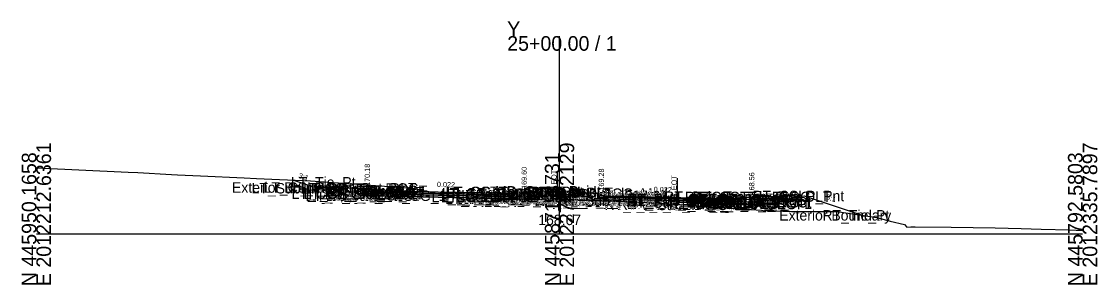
# Model space of a CAD drawing. Extents: x -26 to 3203, y -10 to 9532.
# Drawn here: x 997.2 to 1202.8, y 8990.3 to 9040.6 of the extents above; entities that cross this region are included whole.
import ezdxf

# ---------------------------------------------------------------- set-up
doc = ezdxf.new("R2010")
doc.units = 0
for name, color, linetype in [('Default', 7, 'Continuous'), ('Exist CMT Pavement', 7, 'Continuous'), ('Exist Cross Section Cell', 7, 'Continuous'), ('Exist XS Center Line Elevation Label', 7, 'Continuous'), ('Exist XS Ground Line', 7, 'Continuous'), ('Prop CMT Conc Surface', 7, 'Continuous'), ('Prop CMT Concrete Structures', 7, 'Continuous'), ('Prop CMT Pvmt Course 1', 7, 'Continuous'), ('Prop CMT Pvmt Course 1 CG', 7, 'Continuous'), ('Prop CMT Pvmt Course 2', 7, 'Continuous'), ('Prop CMT Pvmt Course 2 Wedge', 7, 'Continuous'), ('Prop CMT Pvmt Course 3', 7, 'Continuous'), ('Prop CMT Pvmt Course 3 Wedge', 7, 'Continuous'), ('Prop CMT Pvmt Surface', 7, 'Continuous'), ('Prop CMT Slope Grass', 7, 'Continuous'), ('Prop CMT Subgrade Earthwork', 7, 'Continuous'), ('Prop XS Hydro Elevations', 7, 'Continuous'), ('Prop XS Label Text', 7, 'Continuous'), ('Prop XS SE Text', 7, 'Continuous'), ('Prop XS Side Slope Text', 7, 'Continuous'), ('Scratch_Level_0', 7, 'Continuous')]:
    doc.layers.add(name, color=color, linetype=linetype)

msp = doc.modelspace()

# ---------------------------------------------------------------- linework, layer by layer
at = {"layer": 'Exist CMT Pavement'}
msp.add_lwpolyline([(1099.56, 9006.68), (1100, 9006.67), (1100.88, 9006.63), (1101.69, 9006.6), (1104.87, 9006.5), (1106.53, 9006.44), (1108.02, 9006.37), (1108.63, 9006.34), (1110.75, 9006.27), (1111.1, 9006.25), (1111.59, 9006.23), (1112.64, 9006.18), (1114.38, 9006.1), (1115.4, 9006.05), (1116.7, 9005.98), (1117.56, 9005.94), (1118.95, 9005.87), (1120.78, 9005.76), (1122.51, 9005.65), (1122.51, 9005.65)], dxfattribs=at)
at = {"layer": 'Exist Cross Section Cell'}
for p, q in [((1100, 9000), (1100, 9037.84)), ((1000, 9000), (1100, 9000)), ((1100, 9000), (1200, 9000))]:
    msp.add_line(p, q, dxfattribs=at)
at = {"layer": 'Exist XS Ground Line'}
msp.add_lwpolyline([(1000, 9012.61), (1017.57, 9011.81), (1019.38, 9011.72), (1025.82, 9011.36), (1026.97, 9011.3), (1031.38, 9011.1), (1039.73, 9010.72), (1042.06, 9010.62), (1052.42, 9010.12), (1055, 9009.95), (1058.58, 9009.7), (1071.89, 9008.72), (1072.86, 9008.58), (1075.93, 9007.91), (1084.02, 9006.13), (1091.48, 9006.64), (1092.09, 9006.65), (1098.39, 9006.72), (1099.56, 9006.68), (1100, 9006.67), (1100.88, 9006.63), (1101.69, 9006.6), (1104.87, 9006.5), (1106.53, 9006.44), (1108.02, 9006.37), (1108.63, 9006.34), (1110.75, 9006.27), (1111.1, 9006.25), (1111.59, 9006.23), (1112.64, 9006.18), (1114.38, 9006.1), (1115.4, 9006.05), (1116.7, 9005.98), (1117.56, 9005.94), (1118.95, 9005.87), (1120.78, 9005.76), (1122.51, 9005.65), (1123.68, 9005.54), (1125.28, 9005.42), (1129.35, 9005.11), (1138.61, 9004.52), (1138.94, 9004.49), (1140.99, 9004.41), (1144.32, 9004.27), (1152.45, 9004.28), (1152.83, 9004.28), (1153.43, 9004.22), (1160.67, 9003.12), (1163.22, 9002.43), (1165.96, 9001.77), (1166.37, 9001.27), (1167.18, 9001.32), (1167.96, 9001.37), (1174.88, 9001.3), (1183.25, 9001.13), (1188.24, 9001.04), (1192.05, 9000.91), (1197.5, 9000.74), (1200, 9000.67)], dxfattribs=at)
at = {"layer": 'Prop CMT Conc Surface'}
for points in [[(1058.75, 9008.77), (1053.75, 9008.87)], [(1063.25, 9008.18), (1063.25, 9008.68), (1062.75, 9008.68)], [(1065.25, 9008.22), (1063.25, 9008.18)], [(1091.25, 9007.65), (1093.25, 9007.6), (1093.25, 9007.77), (1094, 9008.02)], [(1108.75, 9007.26), (1108, 9007.28), (1108, 9007.44), (1107.24, 9007.69)], [(1136.75, 9006.56), (1136.75, 9007.06), (1137.25, 9007.06)], [(1134.75, 9006.69), (1136.75, 9006.56)]]:
    msp.add_lwpolyline(points, dxfattribs=at)
at = {"layer": 'Prop CMT Concrete Structures'}
for points in [[(1053.75, 9008.54), (1053.75, 9008.87)], [(1053.75, 9008.87), (1058.75, 9008.77)], [(1058.75, 9008.44), (1053.75, 9008.54)], [(1058.75, 9008.77), (1058.75, 9008.44)], [(1065.25, 9008.22), (1063.25, 9008.18), (1063.25, 9008.68), (1062.75, 9008.68)], [(1062.75, 9008.68), (1062.75, 9007.69), (1065.25, 9007.63)], [(1065.25, 9007.63), (1065.25, 9008.22)], [(1091.25, 9007.65), (1093.25, 9007.6), (1093.25, 9007.77), (1094, 9008.02)], [(1091.25, 9007.06), (1091.25, 9007.65)], [(1094, 9007), (1091.25, 9007.06)], [(1094, 9008.02), (1094, 9007)], [(1108.75, 9007.26), (1108, 9007.28), (1108, 9007.44), (1107.24, 9007.69)], [(1107.24, 9007.69), (1107.24, 9006.71)], [(1108.75, 9006.68), (1108.75, 9007.26)], [(1134.75, 9006.69), (1136.75, 9006.56), (1136.75, 9007.06), (1137.25, 9007.06)], [(1137.25, 9007.06), (1137.25, 9006.05), (1134.75, 9006.1)], [(1145.75, 9007.24), (1137.75, 9007.08)], [(1137.75, 9007.08), (1137.75, 9006.75)], [(1137.75, 9006.75), (1145.75, 9006.91)], [(1145.75, 9006.91), (1145.75, 9007.24)], [(1107.24, 9006.71), (1108.75, 9006.68)], [(1134.75, 9006.1), (1134.75, 9006.69)]]:
    msp.add_lwpolyline(points, dxfattribs=at)
at = {"layer": 'Prop CMT Pvmt Course 1'}
for points in [[(1091.25, 9007.65), (1065.25, 9008.22)], [(1065.25, 9008.22), (1065.25, 9007.97)], [(1065.25, 9007.97), (1091.25, 9007.4)], [(1091.25, 9007.4), (1091.25, 9007.65)], [(1091.25, 9007.4), (1091.25, 9007.4), (1091.25, 9007.4)], [(1108.75, 9007.26), (1134.75, 9006.69)], [(1108.75, 9007.01), (1108.75, 9007.26)], [(1134.75, 9006.44), (1123.68, 9006.68), (1108.75, 9007.01)], [(1108.75, 9007.01), (1108.75, 9007.01)], [(1134.75, 9006.69), (1134.75, 9006.44)]]:
    msp.add_lwpolyline(points, dxfattribs=at)
at = {"layer": 'Prop CMT Pvmt Course 1 CG'}
for points in [[(1065.25, 9007.63), (1062.25, 9007.7), (1061.92, 9007.37)], [(1061.92, 9007.37), (1065.25, 9007.3)], [(1065.25, 9007.3), (1065.25, 9007.63)], [(1091.25, 9007.06), (1094.5, 9006.99), (1094.84, 9006.65)], [(1091.25, 9006.73), (1091.25, 9007.06)], [(1094.84, 9006.65), (1091.25, 9006.73)], [(1108.75, 9006.68), (1106.74, 9006.72), (1106.41, 9006.39)], [(1106.41, 9006.39), (1108.75, 9006.34)], [(1108.75, 9006.34), (1108.75, 9006.68)], [(1134.75, 9006.1), (1137.75, 9006.04), (1138.09, 9005.7)], [(1134.75, 9005.77), (1134.75, 9006.1)], [(1138.09, 9005.7), (1134.75, 9005.77)]]:
    msp.add_lwpolyline(points, dxfattribs=at)
at = {"layer": 'Prop CMT Pvmt Course 2'}
for points in [[(1091.25, 9007.4), (1065.25, 9007.97)], [(1065.25, 9007.97), (1065.25, 9007.63)], [(1065.25, 9007.63), (1091.25, 9007.06)], [(1091.25, 9007.06), (1091.25, 9007.4)], [(1108.75, 9007.01), (1108.75, 9007.01)], [(1122.51, 9006.37), (1122.51, 9006.71)], [(1122.51, 9006.71), (1134.75, 9006.44)], [(1134.75, 9006.1), (1122.51, 9006.37)], [(1134.75, 9006.44), (1134.75, 9006.1)]]:
    msp.add_lwpolyline(points, dxfattribs=at)
msp.add_lwpolyline([(1108.75, 9007.01), (1108.75, 9006.68), (1108.75, 9006.68)], close=True, dxfattribs=at)
at = {"layer": 'Prop CMT Pvmt Course 2 Wedge'}
msp.add_lwpolyline([(1108.75, 9007.01), (1122.51, 9006.71)], dxfattribs=at)
at = {"layer": 'Prop CMT Pvmt Course 3'}
for points in [[(1091.25, 9007.06), (1065.25, 9007.63)], [(1065.25, 9007.63), (1065.25, 9007.3)], [(1065.25, 9007.3), (1091.25, 9006.73)], [(1091.25, 9006.73), (1091.25, 9007.06)], [(1108.75, 9006.68), (1108.75, 9006.68), (1108.75, 9006.34), (1108.75, 9006.34)], [(1108.75, 9006.34), (1108.75, 9006.68)], [(1122.51, 9006.37), (1134.75, 9006.1)], [(1122.51, 9006.04), (1122.51, 9006.37)], [(1134.75, 9005.77), (1122.51, 9006.04)], [(1134.75, 9006.1), (1134.75, 9005.77)]]:
    msp.add_lwpolyline(points, dxfattribs=at)
at = {"layer": 'Prop CMT Pvmt Course 3 Wedge'}
msp.add_lwpolyline([(1108.75, 9006.68), (1122.51, 9006.37)], dxfattribs=at)
at = {"layer": 'Prop CMT Pvmt Surface'}
for points in [[(1091.25, 9007.65), (1065.25, 9008.22)], [(1108.75, 9007.26), (1134.75, 9006.69)]]:
    msp.add_lwpolyline(points, dxfattribs=at)
at = {"layer": 'Prop CMT Slope Grass'}
for points in [[(1053.25, 9008.87), (1049.01, 9010.28)], [(1062.75, 9008.68), (1053.25, 9008.87)], [(1094, 9008.02), (1100.62, 9008.15)], [(1107.24, 9007.69), (1100.62, 9008.15)], [(1137.25, 9007.06), (1146.75, 9007.25)], [(1146.75, 9007.25), (1157.87, 9003.55)]]:
    msp.add_lwpolyline(points, dxfattribs=at)
at = {"layer": 'Prop CMT Subgrade Earthwork'}
for points in [[(1065.25, 9007.3), (1061.92, 9007.37), (1060.57, 9008.73)], [(1091.25, 9006.73), (1065.25, 9007.3)], [(1065.25, 9007.3), (1065.25, 9007.3)], [(1096.25, 9008.06), (1094.84, 9006.65)], [(1104.96, 9007.85), (1106.41, 9006.39)], [(1134.75, 9005.77), (1138.09, 9005.7), (1139.5, 9007.11)], [(1094.84, 9006.65), (1091.25, 9006.73)], [(1091.25, 9006.73), (1091.25, 9006.73)], [(1091.25, 9006.73), (1091.25, 9006.73)], [(1106.41, 9006.39), (1108.75, 9006.34)], [(1108.75, 9006.34), (1108.73, 9006.34)], [(1108.75, 9006.34), (1108.75, 9006.34)], [(1108.75, 9006.34), (1108.75, 9006.34)], [(1122.51, 9006.04), (1134.75, 9005.77)], [(1122.51, 9006.04), (1122.52, 9005.65)], [(1134.75, 9005.77), (1134.75, 9005.77)]]:
    msp.add_lwpolyline(points, dxfattribs=at)
at = {"layer": 'Prop XS Label Text'}
for p, q in [((1099.56, 9011.68), (1099.56, 9006.68)), ((1122.51, 9010.65), (1122.51, 9005.65))]:
    msp.add_line(p, q, dxfattribs=at)

# ---------------------------------------------------------------- texts
at = {"layer": 'Default'}
msp.add_text('-', height=0.0001, dxfattribs=at).set_placement((1000, 9000))
at = {"layer": 'Exist Cross Section Cell'}
for s, p in [('Y', (1090, 9037.84)), ('25+00.00 / 1', (1090, 9035.04))]:
    msp.add_text(s, height=2.8, dxfattribs=at).set_placement(p)
for s, p in [('E 2012212.6361', (1002.8, 8990)), ('E 2012274.2129', (1102.8, 8990)), ('E 2012335.7897', (1202.8, 8990)), ('N 445950.1658', (1000, 8990)), ('N 445871.3731', (1100, 8990)), ('N 445792.5803', (1200, 8990))]:
    msp.add_text(s, height=2.8, rotation=90, dxfattribs=at).set_placement(p)
at = {"layer": 'Exist XS Center Line Elevation Label'}
msp.add_text('168.67', height=2, dxfattribs=at).set_placement((1095.94, 9001.67))
at = {"layer": 'Prop XS Hydro Elevations'}
for s, p in [('170.18', (1063.75, 9009.18)), ('169.60', (1093.75, 9008.6)), ('169.28', (1108.5, 9008.28)), ('168.56', (1137.25, 9007.56))]:
    msp.add_text(s, height=1, rotation=90, dxfattribs=at).set_placement(p)
at = {"layer": 'Prop XS Label Text'}
for p in [(1099.46, 9007.71), (1122.41, 9006.68)]:
    msp.add_text('E. EOT', height=1, rotation=90, dxfattribs=at).set_placement(p)
at = {"layer": 'Prop XS SE Text'}
for p in [(1076.56, 9008.97), (1118, 9008.01)]:
    msp.add_text('0.022', height=1, rotation=358.7386, dxfattribs=at).set_placement(p)
at = {"layer": 'Prop XS Side Slope Text'}
for p in [(1050.02, 9010.74), (1150.87, 9006.67)]:
    msp.add_text('3:1', height=1, rotation=341.5651, dxfattribs=at).set_placement(p)
at = {"layer": 'Scratch_Level_0'}
for s, p in [('LT_Tie_Pt', (1048.67, 9008.87)), ('Exterior Boundary', (1037.39, 9007.87)), ('LT_Sub_Trench_Out_DLT', (1041.14, 9007.73)), ('LT_CSLP_Pnt', (1043.42, 9007.87)), ('LT_CG_Top_Face', (1050.51, 9007.68)), ('LT_CG_Top_BOC', (1051.03, 9007.68)), ('LT_CG_Top_Gut', (1051.49, 9007.18)), ('LT_PV2_OEOT', (1055.42, 9006.97)), ('LT_PV1_OEOT', (1055.99, 9007.22)), ('LT_CG_Top BOC Out', (1078.24, 9007.02)), ('LT_CG_Top_BOC_Med', (1078.39, 9007.02)), ('LT_Sub_DLT_In', (1085.2, 9007.06)), ('MD_Crown Point', (1087.69, 9007.15)), ('RT_Sub_DLT_In', (1093.86, 9006.85)), ('LT_CG1_Shelf_Out', (1048.8, 9006.7)), ('LT_CG_Bot_BOC', (1051.06, 9006.69)), ('LT_Sub_OEOT_CG_1', (1051.47, 9006.3)), ('LT_Sub_OEOP', (1052.03, 9006.37)), ('LT_CG_Bot_IE', (1055.16, 9006.63)), ('LT_Sub_OEOT', (1055.33, 9006.3)), ('LT_PV3_OEOT', (1055.42, 9006.63)), ('LT_CG_Bot FOG Out', (1075.56, 9006.06)), ('LT_CG_Bot_IE_Med', (1077.31, 9006.06)), ('LT_CG_Top Gut Out', (1077.41, 9006.6)), ('LT_CG_Top FOC Out', (1077.53, 9006.77)), ('LT_Sub_IEOT_CG_1', (1078.12, 9005.73)), ('LT_CG_Bot BOC Out', (1078.27, 9006)), ('LT_Sub_OEEOP', (1080.46, 9005.73)), ('LT_PV2_OEEOP', (1080.56, 9006.4)), ('LT_PV3_OEEOP', (1080.56, 9006.06)), ('LT_Sub_IEEOP', (1081.11, 9005.73)), ('LT_PV2_IEEOP', (1081.2, 9006.4)), ('LT_Sub_PGL', (1082.37, 9005.73)), ('LT_PV2_PGL', (1082.46, 9006.4)), ('LT_CG1_Shelf_In', (1082.67, 9005.99)), ('LT_PV1_PGL', (1083.03, 9006.65)), ('LT_Sub_IEOP', (1085.6, 9005.65)), ('RT_CG_Top_Face_Med', (1091.32, 9006.44)), ('RT_CG_Top_BOC_Med', (1091.59, 9006.69)), ('RT_CG_Bot_BOC_Med', (1091.62, 9005.71)), ('RT_CG_Top_Gut_Med', (1092.3, 9006.28)), ('RT_CG_Bot_IE_Med', (1094.77, 9005.68)), ('RT_CG1_Shelf_In', (1094.87, 9005.72)), ('RT_PV_Sub_Tie_In', (1095.25, 9005.34)), ('RT_Sub_IEOT_CG_1', (1095.57, 9005.34)), ('RT_PV_IEEOP_EG', (1096.89, 9005.34)), ('RT_Sub_IEOP', (1097.12, 9005.39)), ('RT_Sub_IEEOP', (1098.56, 9005.34)), ('RT_PV2_IEEOP', (1098.66, 9006.01)), ('RT_PV3_IEEOP', (1098.66, 9005.68)), ('RT_Sub_PGL', (1099.82, 9005.34)), ('RT_PV2_PGL', (1099.92, 9006.01)), ('RT_PV3_PGL', (1099.92, 9005.68)), ('RT_PV1_PGL', (1100.48, 9006.26)), ('RT_Sub_OEEOP', (1112.84, 9005.01)), ('RT_PV2_OEEOP', (1112.94, 9005.68)), ('RT_PV3_OEEOP', (1112.94, 9005.35)), ('RT_Sub_Trench_Out_DLT', (1120.02, 9006.11)), ('RT_Sub_OEOT_CG_1', (1120.92, 9004.77)), ('RT_CG_Top_Face', (1123.96, 9006.06)), ('RT_CG1_Shelf_Out', (1124.25, 9005.04)), ('RT_CG_Bot_IE', (1124.62, 9005.1)), ('RT_Sub_OEOT', (1124.78, 9004.77)), ('RT_PV2_OEOT', (1124.88, 9005.44)), ('RT_PV3_OEOT', (1124.88, 9005.1)), ('RT_CG_Top_Gut', (1124.94, 9005.56)), ('RT_PV1_OEOT', (1125.44, 9005.69)), ('RT_CG_Top_BOC', (1125.49, 9006.06)), ('RT_CG_Bot_BOC', (1125.52, 9005.05)), ('RT_Sub_OEOP', (1128.15, 9004.7)), ('RT_CSLP_Pnt', (1136.88, 9006.25)), ('RT_PV_Sub_Tie_Out', (1108.59, 9004.54)), ('RT_PV_OEEOP_EG', (1111.17, 9004.54)), ('Exterior Boundary', (1142.01, 9002.55)), ('RT_Tie_Pt', (1150.26, 9002.55))]:
    msp.add_text(s, height=2, dxfattribs=at).set_placement(p)

doc.saveas('drawing.dxf')
